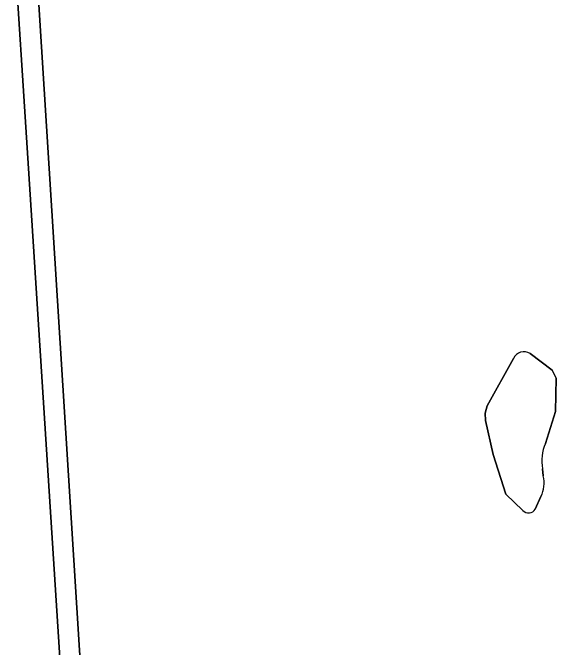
# Model space of a CAD drawing. Extents: x 160732 to 162107, y 387428 to 388479.
# Drawn here: x 160786.9 to 160836.3, y 387956.5 to 388014.2 of the extents above; entities that cross this region are included whole.
import ezdxf

# ---------------------------------------------------------------- set-up
doc = ezdxf.new("R2010")
doc.units = 0
for name, color, linetype in [('IMGEO_Groenvoorziening', 7, 'Continuous'), ('IMGEO_Meer_plas_ven_vijver', 7, 'Continuous'), ('IMGEO_Oever', 7, 'Continuous')]:
    doc.layers.add(name, color=color, linetype=linetype)

msp = doc.modelspace()

# ---------------------------------------------------------------- linework, layer by layer
at = {"layer": 'IMGEO_Groenvoorziening'}
for points in [[(160804.527, 387806.316), (160803.555, 387806.564), (160802.656, 387807.01), (160801.869, 387807.632), (160801.228, 387808.404), (160800.762, 387809.293), (160800.601, 387809.769), (160800.433, 387810.758), (160788.313, 388000), (160786.861, 388022.113), (160787.07, 388023.425), (160787.432, 388024.236), (160788.27, 388025.267), (160789.315, 388025.958), (160806.244, 388030.763)], [(160832.409, 387982.747), (160830.023, 387978.437), (160829.837, 387977.776), (160829.863, 387977.09), (160830.571, 387974.007), (160831.717, 387970.409), (160833.259, 387968.922)], [(160835.319, 387975.023), (160836.224, 387977.924), (160836.31, 387980.963), (160835.947, 387981.668), (160833.917, 387983.189)], [(160835.113, 387972.063), (160835.062, 387972.703)], [(160834.398, 387969.043), (160834.906, 387970.194)]]:
    msp.add_lwpolyline(points, dxfattribs=at)
for centre, radius, start, end in [((160833.36, 387982.296), 1.053, 58.04731, 154.62477), ((160838.913, 387973.451), 3.923, 156.37106, 190.9865), ((160832.68, 387971.387), 2.525, 331.82207, 15.53792), ((160833.782, 387969.42), 0.722, 223.62512, 328.50286)]:
    msp.add_arc(centre, radius, start, end, dxfattribs=at)
at = {"layer": 'IMGEO_Meer_plas_ven_vijver'}
for points in [[(160788.782, 388022.168), (160790.178, 388000), (160796.936, 387892.703), (160802.392, 387809.986)], [(160833.259, 387968.922), (160831.717, 387970.409), (160830.571, 387974.007), (160829.863, 387977.09), (160829.837, 387977.776), (160830.023, 387978.437), (160832.409, 387982.747)], [(160833.917, 387983.189), (160835.947, 387981.668), (160836.31, 387980.963), (160836.224, 387977.924), (160835.319, 387975.023)], [(160835.062, 387972.703), (160835.113, 387972.063)], [(160834.906, 387970.194), (160834.398, 387969.043)]]:
    msp.add_lwpolyline(points, dxfattribs=at)
for centre, radius, start, end in [((160833.36, 387982.296), 1.053, 58.04731, 154.62477), ((160838.913, 387973.451), 3.923, 156.37106, 190.9865), ((160832.68, 387971.387), 2.525, 331.82207, 15.53792), ((160833.782, 387969.42), 0.722, 223.62512, 328.50286)]:
    msp.add_arc(centre, radius, start, end, dxfattribs=at)
at = {"layer": 'IMGEO_Oever'}
for points in [[(160786.861, 388022.113), (160788.313, 388000), (160800.433, 387810.758), (160800.601, 387809.769), (160800.762, 387809.293), (160801.228, 387808.404), (160801.869, 387807.632), (160802.656, 387807.01), (160803.555, 387806.564), (160804.527, 387806.316)], [(160802.392, 387809.986), (160796.936, 387892.703), (160790.178, 388000), (160788.782, 388022.168)]]:
    msp.add_lwpolyline(points, dxfattribs=at)

doc.saveas('drawing.dxf')
